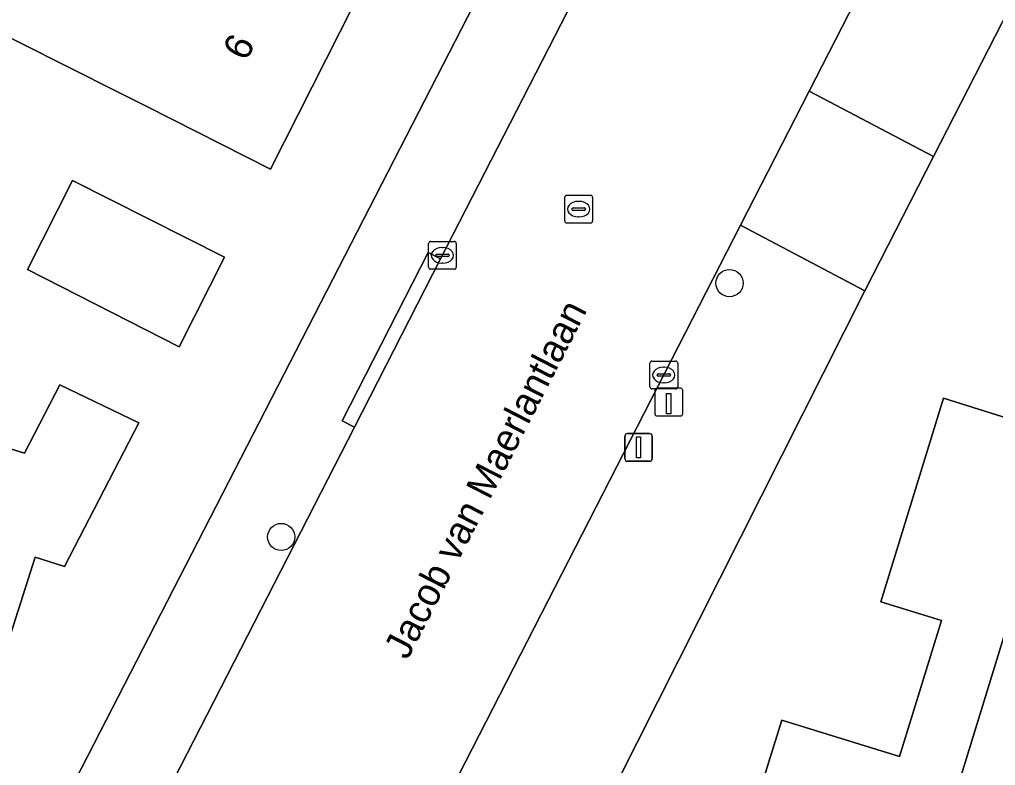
# Model space of a CAD drawing. Extents: x 160349 to 161355, y 381727 to 382854.
# Drawn here: x 161109.99 to 161145.11, y 382255.68 to 382282.52 of the extents above; entities that cross this region are included whole.
import ezdxf

# ---------------------------------------------------------------- set-up
doc = ezdxf.new("R2010")
doc.units = 0
for name, color, linetype in [('IMGEO_Boom', 7, 'Continuous'), ('IMGEO_Erf', 7, 'Continuous'), ('IMGEO_Kolk', 7, 'Continuous'), ('IMGEO_Laadpaal', 7, 'Continuous'), ('IMGEO_Lichtmast', 7, 'Continuous'), ('IMGEO_Openbare_ruimte_label', 7, 'Continuous'), ('IMGEO_Pand', 7, 'Continuous'), ('IMGEO_Pand_nummerreeks', 7, 'Continuous'), ('IMGEO_Rijbaan_lokaal_open', 7, 'Continuous'), ('IMGEO_Rioolput', 7, 'Continuous'), ('IMGEO_Voetpad_open', 7, 'Continuous')]:
    doc.layers.add(name, color=color, linetype=linetype)

msp = doc.modelspace()

# ---------------------------------------------------------------- linework, layer by layer
at = {"layer": 'IMGEO_Boom'}
for centre in [(161135.541, 382273.034), (161119.406, 382263.9)]:
    msp.add_circle(centre, 0.489, dxfattribs=at)
at = {"layer": 'IMGEO_Erf'}
for points in [[(161109.356, 382250), (161130.084, 382290.335), (161116.007, 382297.569), (161114.607, 382294.802), (161117.212, 382293.483), (161116.986, 382293.037), (161120.555, 382291.23), (161125.016, 382288.973), (161122.022, 382283.055), (161119.026, 382277.133), (161114.564, 382279.39), (161113.514, 382279.918), (161109.988, 382281.692), (161108.432, 382282.479), (161109.533, 382284.654), (161111.434, 382288.411), (161110.942, 382288.66), (161113.814, 382294.335), (161112.986, 382294.755), (161113.335, 382295.445), (161107.068, 382298.617), (161108.468, 382301.384), (161064.141, 382324.227)], [(161155.969, 382303.136), (161142.883, 382277.595), (161140.406, 382272.76), (161129.229, 382250.582), (161129.059, 382250)], [(161103.702, 382268.903), (161110.165, 382266.91), (161111.438, 382269.375), (161114.281, 382268.003), (161111.61, 382262.832), (161110.546, 382263.173), (161108.353, 382256.329)], [(161135.142, 382250), (161137.422, 382257.31), (161141.661, 382256.004), (161142.126, 382257.514), (161143.169, 382260.897), (161140.98, 382261.571), (161143.238, 382268.9), (161147.632, 382267.521), (161150.268, 382266.697), (161148.977, 382262.569), (161146.359, 382263.388), (161143.875, 382255.322)]]:
    msp.add_lwpolyline(points, dxfattribs=at)
msp.add_lwpolyline([(161111.9, 382276.73), (161117.359, 382273.968), (161115.728, 382270.743), (161110.278, 382273.525)], close=True, dxfattribs=at)
at = {"layer": 'IMGEO_Kolk'}
for p, q in [((161124.706, 382273.607), (161124.706, 382274.459)), ((161124.781, 382274.533), (161125.633, 382274.533)), ((161125.707, 382274.459), (161125.707, 382273.607)), ((161124.965, 382274.027), (161124.965, 382274.039)), ((161125.008, 382274.076), (161125.406, 382274.076)), ((161125.194, 382274.313), (161125.219, 382274.313)), ((161125.449, 382274.039), (161125.449, 382274.027)), ((161125.403, 382273.99), (161125.005, 382273.99)), ((161125.217, 382273.753), (161125.192, 382273.753)), ((161125.633, 382273.533), (161124.781, 382273.533)), ((161132.748, 382270.228), (161133.6, 382270.228)), ((161132.673, 382269.302), (161132.673, 382270.154)), ((161133.161, 382270.008), (161133.186, 382270.008)), ((161133.674, 382270.154), (161133.674, 382269.302)), ((161132.932, 382269.722), (161132.932, 382269.734)), ((161133.37, 382269.685), (161132.972, 382269.685)), ((161132.975, 382269.771), (161133.373, 382269.771)), ((161133.416, 382269.734), (161133.416, 382269.722)), ((161133.6, 382269.228), (161132.748, 382269.228)), ((161133.184, 382269.448), (161133.159, 382269.448))]:
    msp.add_line(p, q, dxfattribs=at)
for points in [[(161124.706, 382273.607), (161124.706, 382274.459)], [(161124.781, 382274.533), (161125.633, 382274.533)], [(161125.707, 382274.459), (161125.707, 382273.607)], [(161125.633, 382273.533), (161124.781, 382273.533)], [(161132.748, 382270.228), (161133.6, 382270.228)], [(161132.673, 382269.302), (161132.673, 382270.154)], [(161133.674, 382270.154), (161133.674, 382269.302)], [(161133.6, 382269.228), (161132.748, 382269.228)]]:
    msp.add_lwpolyline(points, dxfattribs=at)
for centre, radius, start, end in [((161124.783, 382274.457), 0.0765, 91.552, 178.448), ((161124.783, 382274.457), 0.0765, 91.552, 178.448), ((161125.631, 382274.457), 0.0765, 1.552, 88.448), ((161125.631, 382274.457), 0.0765, 1.552, 88.448), ((161125.005, 382274.036), 0.0403, 85.8775, 175.7526), ((161125.41, 382274.038), 0.0386, 1.7309, 96.639), ((161125.002, 382274.026), 0.0366, 178.938, 274.7102), ((161125.406, 382274.033), 0.043, 264.8664, 352.4533), ((161124.783, 382273.609), 0.0765, 181.552, 268.448), ((161124.783, 382273.609), 0.0765, 181.552, 268.448), ((161125.631, 382273.609), 0.0765, 271.552, 358.448), ((161125.631, 382273.609), 0.0765, 271.552, 358.448), ((161132.75, 382270.152), 0.0765, 91.552, 178.448), ((161132.75, 382270.152), 0.0765, 91.552, 178.448), ((161133.598, 382270.152), 0.0765, 1.552, 88.448), ((161133.598, 382270.152), 0.0765, 1.552, 88.448), ((161132.972, 382269.731), 0.0403, 85.8775, 175.7526), ((161132.969, 382269.721), 0.0366, 178.938, 274.7102), ((161133.373, 382269.728), 0.043, 264.8664, 352.4533), ((161133.377, 382269.733), 0.0386, 1.7309, 96.639), ((161132.75, 382269.304), 0.0765, 181.552, 268.448), ((161132.75, 382269.304), 0.0765, 181.552, 268.448), ((161133.598, 382269.304), 0.0765, 271.552, 358.448), ((161133.598, 382269.304), 0.0765, 271.552, 358.448)]:
    msp.add_arc(centre, radius, start, end, dxfattribs=at)
for centre, major_axis, ratio, start_param, end_param in [((161125.193, 382274.033), (-0.387, 0.002), 0.722429, 4.712389, 7.853982), ((161125.218, 382274.033), (-0.39, 0.002), 0.717154, 1.570796, 4.712389), ((161133.16, 382269.728), (-0.387, 0.002), 0.722429, 4.712389, 7.853982), ((161133.185, 382269.728), (-0.39, 0.002), 0.717154, 1.570796, 4.712389)]:
    msp.add_ellipse(centre, major_axis=major_axis, ratio=ratio, start_param=start_param, end_param=end_param, dxfattribs=at)
at = {"layer": 'IMGEO_Laadpaal'}
for p, q in [((161132.854, 382269.17), (161132.854, 382268.329)), ((161132.854, 382269.17), (161132.854, 382268.329)), ((161133.77, 382269.254), (161132.929, 382269.254)), ((161133.77, 382269.254), (161132.929, 382269.254)), ((161133.854, 382268.338), (161133.854, 382269.179)), ((161133.854, 382268.338), (161133.854, 382269.179)), ((161132.938, 382268.254), (161133.779, 382268.254)), ((161132.938, 382268.254), (161133.779, 382268.254))]:
    msp.add_line(p, q, dxfattribs=at)
msp.add_lwpolyline([(161133.269, 382269.067), (161133.429, 382269.067), (161133.429, 382268.334), (161133.269, 382268.334), (161133.269, 382269.067)], dxfattribs=at)
for centre, start, end in [((161132.932, 382269.176), 92.4484, 184.2845), ((161132.932, 382269.176), 92.4484, 184.2845), ((161133.776, 382269.176), 2.4484, 94.2845), ((161133.776, 382269.176), 2.4484, 94.2845), ((161132.932, 382268.332), 182.4484, 274.2845), ((161132.932, 382268.332), 182.4484, 274.2845), ((161133.776, 382268.332), 272.4484, 4.2845), ((161133.776, 382268.332), 272.4484, 4.2845)]:
    msp.add_arc(centre, 0.0779, start, end, dxfattribs=at)
at = {"layer": 'IMGEO_Lichtmast'}
for p, q in [((161131.771, 382266.724), (161131.771, 382267.524)), ((161131.771, 382267.524), (161131.771, 382266.724)), ((161131.871, 382267.624), (161132.661, 382267.624)), ((161132.661, 382267.624), (161131.871, 382267.624)), ((161132.761, 382267.524), (161132.761, 382266.724)), ((161132.761, 382266.724), (161132.761, 382267.524)), ((161132.661, 382266.624), (161131.871, 382266.624)), ((161131.871, 382266.624), (161132.661, 382266.624))]:
    msp.add_line(p, q, dxfattribs=at)
msp.add_lwpolyline([(161132.191, 382267.499), (161132.341, 382267.499), (161132.341, 382266.749), (161132.191, 382266.749), (161132.191, 382267.499)], dxfattribs=at)
for centre, start, end in [((161131.871, 382267.524), 90, 180), ((161131.871, 382267.524), 90, 180), ((161132.661, 382267.524), 0, 90), ((161132.661, 382267.524), 360, 90), ((161131.871, 382266.724), 180, 270), ((161131.871, 382266.724), 180, 270), ((161132.661, 382266.724), 270, 0), ((161132.661, 382266.724), 270, 0)]:
    msp.add_arc(centre, 0.1, start, end, dxfattribs=at)
at = {"layer": 'IMGEO_Pand'}
for points in [[(161122.022, 382283.055), (161113.628, 382287.301), (161113.591, 382287.32), (161111.434, 382288.411), (161109.533, 382284.654), (161108.432, 382282.479), (161109.988, 382281.692), (161113.514, 382279.918), (161114.564, 382279.39), (161119.026, 382277.133)], [(161117.359, 382273.968), (161111.9, 382276.73), (161110.278, 382273.525), (161115.728, 382270.743)], [(161100.482, 382258.851), (161108.353, 382256.329), (161110.546, 382263.173), (161111.61, 382262.832), (161114.281, 382268.003), (161111.438, 382269.375), (161110.165, 382266.91), (161103.702, 382268.903)], [(161146.359, 382263.388), (161147.632, 382267.521), (161143.238, 382268.9), (161140.98, 382261.571), (161143.169, 382260.897), (161142.126, 382257.514), (161141.661, 382256.004), (161137.422, 382257.31), (161135.142, 382250), (161134.745, 382248.728), (161141.229, 382246.73), (161142.236, 382250), (161143.875, 382255.322)]]:
    msp.add_lwpolyline(points, close=True, dxfattribs=at)
at = {"layer": 'IMGEO_Rijbaan_lokaal_open'}
for points in [[(161144.12, 382310.941), (161135.302, 382293.732), (161131.3, 382285.922), (161125.142, 382273.904), (161122.041, 382267.851), (161112.894, 382250), (161111.357, 382247.08), (161114.637, 382244.59)], [(161138.409, 382279.937), (161151.954, 382306.35)], [(161115.496, 382244.02), (161119.099, 382242.23), (161120.723, 382245.449), (161121.607, 382247.172), (161123.057, 382250), (161135.94, 382275.122), (161138.409, 382279.937)]]:
    msp.add_lwpolyline(points, dxfattribs=at)
at = {"layer": 'IMGEO_Rioolput'}
for p, q in [((161129.686, 382276.196), (161130.538, 382276.196)), ((161129.611, 382275.27), (161129.611, 382276.122)), ((161130.099, 382275.976), (161130.124, 382275.976)), ((161130.612, 382276.122), (161130.612, 382275.27)), ((161129.87, 382275.69), (161129.87, 382275.702)), ((161130.308, 382275.653), (161129.91, 382275.653)), ((161129.913, 382275.739), (161130.311, 382275.739)), ((161130.354, 382275.702), (161130.354, 382275.69)), ((161130.538, 382275.196), (161129.686, 382275.196)), ((161130.122, 382275.416), (161130.097, 382275.416))]:
    msp.add_line(p, q, dxfattribs=at)
for points in [[(161129.686, 382276.196), (161130.538, 382276.196)], [(161129.611, 382275.27), (161129.611, 382276.122)], [(161130.612, 382276.122), (161130.612, 382275.27)], [(161130.538, 382275.196), (161129.686, 382275.196)]]:
    msp.add_lwpolyline(points, dxfattribs=at)
for centre, radius, start, end in [((161129.688, 382276.12), 0.0765, 91.552, 178.448), ((161129.688, 382276.12), 0.0765, 91.552, 178.448), ((161130.536, 382276.12), 0.0765, 1.552, 88.448), ((161130.536, 382276.12), 0.0765, 1.552, 88.448), ((161129.91, 382275.699), 0.0403, 85.8775, 175.7526), ((161129.907, 382275.689), 0.0366, 178.938, 274.7102), ((161130.311, 382275.696), 0.043, 264.8664, 352.4533), ((161130.315, 382275.701), 0.0386, 1.7309, 96.639), ((161129.688, 382275.272), 0.0765, 181.552, 268.448), ((161129.688, 382275.272), 0.0765, 181.552, 268.448), ((161130.536, 382275.272), 0.0765, 271.552, 358.448), ((161130.536, 382275.272), 0.0765, 271.552, 358.448)]:
    msp.add_arc(centre, radius, start, end, dxfattribs=at)
for centre, major_axis, ratio, start_param, end_param in [((161130.098, 382275.696), (-0.387, 0.002), 0.722429, 4.712389, 7.853982), ((161130.123, 382275.696), (-0.39, 0.002), 0.717154, 1.570796, 4.712389)]:
    msp.add_ellipse(centre, major_axis=major_axis, ratio=ratio, start_param=start_param, end_param=end_param, dxfattribs=at)
at = {"layer": 'IMGEO_Voetpad_open'}
for points in [[(161144.697, 382313.507), (161138.843, 382316.361), (161140.175, 382315.135), (161140.989, 382313.693), (161141.099, 382312.905), (161140.668, 382310.931), (161130.842, 382291.81), (161130.084, 382290.335), (161109.356, 382250), (161108.208, 382247.767), (161107.358, 382246.987), (161106.451, 382246.688), (161104.932, 382246.723), (161103.758, 382247.091), (161109.062, 382244.356)], [(161151.954, 382306.35), (161138.409, 382279.937), (161142.883, 382277.595), (161155.969, 382303.136)], [(161111.357, 382247.08), (161112.894, 382250), (161122.041, 382267.851), (161121.596, 382268.078), (161124.697, 382274.131), (161125.142, 382273.904), (161131.3, 382285.922)], [(161129.059, 382250), (161129.229, 382250.582), (161140.406, 382272.76), (161135.94, 382275.122), (161123.057, 382250), (161121.607, 382247.172), (161131.647, 382244.501)]]:
    msp.add_lwpolyline(points, dxfattribs=at)
for points in [[(161138.409, 382279.937), (161135.94, 382275.122), (161140.406, 382272.76), (161142.883, 382277.595)], [(161125.142, 382273.904), (161124.697, 382274.131), (161121.596, 382268.078), (161122.041, 382267.851)]]:
    msp.add_lwpolyline(points, close=True, dxfattribs=at)

# ---------------------------------------------------------------- texts
at = {"layer": 'IMGEO_Openbare_ruimte_label'}
msp.add_text('Jacob van Maerlantlaan', height=1, rotation=62.8203, dxfattribs=at).set_placement((161123.948, 382259.445))
at = {"layer": 'IMGEO_Pand_nummerreeks'}
msp.add_text('6', height=1, rotation=63.1629, dxfattribs=at).set_placement((161118.151, 382280.985))

doc.saveas('drawing.dxf')
